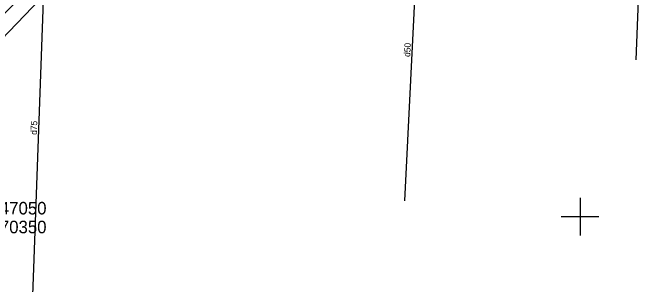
# Model space of a CAD drawing. Extents: x 469981 to 472086, y 246785 to 247785.
# Drawn here: x 470354.8 to 470406.1, y 247044.6 to 247066.2 of the extents above; entities that cross this region are included whole.
import ezdxf

# ---------------------------------------------------------------- set-up
doc = ezdxf.new("R2010")
doc.units = 0
for name, color, linetype in [('0_922', 7, 'Continuous'), ('0_Asfalta_mala', 7, 'Continuous'), ('0_Asfalta_Nomale', 7, 'Continuous'), ('0_Ruut_Braukt', 7, 'Continuous'), ('21', 7, 'Continuous'), ('DREN_VADP_####_####_#', 7, 'Continuous'), ('DREN_VADP_####_TKST_#', 7, 'Continuous'), ('DREN_VADP_KLKT_####_#', 7, 'Continuous'), ('DREN_VADP_KLKT_TKST_#', 7, 'Continuous'), ('GEOD_ELEM_####_####_#', 7, 'Continuous'), ('GEOD_KORD_####_TKST_#', 7, 'Continuous'), ('RAMI_UZMR_####_####_#', 7, 'Continuous'), ('RELJ_NOGA_####_####_#', 7, 'Continuous'), ('RELJ_NOGL_####_####_#', 7, 'Continuous')]:
    doc.layers.add(name, color=color, linetype=linetype)

msp = doc.modelspace()

# ---------------------------------------------------------------- linework, layer by layer
at = {"layer": '0_922'}
msp.add_arc((470487.184, 246916.514), 210, 113.13829, 135.11501, dxfattribs=at)
at = {"layer": '0_Asfalta_mala'}
msp.add_arc((470487.184, 246916.514), 207, 113.13829, 135.11501, dxfattribs=at)
at = {"layer": '0_Asfalta_Nomale'}
msp.add_arc((470487.184, 246916.514), 206.25, 113.13829, 135.11501, dxfattribs=at)
at = {"layer": '0_Ruut_Braukt'}
msp.add_arc((470487.184, 246916.514), 207, 113.13829, 135.11501, dxfattribs=at)
at = {"layer": '21'}
msp.add_arc((470487.184, 246916.514), 210, 113.13829, 135.11501, dxfattribs=at)
at = {"layer": 'DREN_VADP_####_####_#'}
for points in [[(470404.469, 247062.496), (470406.04, 247102.681)], [(470386.032, 247051.246), (470388.222, 247095.652)]]:
    msp.add_lwpolyline(points, dxfattribs=at)
at = {"layer": 'DREN_VADP_KLKT_####_#'}
msp.add_lwpolyline([(470355.84, 247029.317), (470356.44, 247045.884), (470357.293, 247069.467), (470322.272, 247033.825), (470311.427, 247022.787), (470278.296, 246989.068), (470265.457, 246976.001), (470248.264, 246964.754), (470217.931, 246944.913)], dxfattribs=at)
at = {"layer": 'GEOD_ELEM_####_####_#'}
for p, q in [((470400, 247051.5), (470400, 247050)), ((470398.5, 247050), (470400, 247050)), ((470400, 247050), (470400, 247048.5)), ((470400, 247050), (470401.5, 247050))]:
    msp.add_line(p, q, dxfattribs=at)
at = {"layer": 'RAMI_UZMR_####_####_#'}
msp.add_lwpolyline([(470682.857, 247179.693), (470601.924, 247155.957), (470538.749, 247139.954), (470448.7, 247112.965), (470443.256, 247108.572), (470439.042, 247107.166), (470426.399, 247105.409), (470390.93, 247093.141), (470379.516, 247082.95), (470369.859, 247080.841), (470357.567, 247068.014), (470285.914, 246993.254), (470269.057, 246978.845), (470246.406, 246963.908), (470178.978, 246918.441), (470154.395, 246901.045), (470104.604, 246871.942), (470081.833, 246858.073)], dxfattribs=at)
at = {"layer": 'RELJ_NOGA_####_####_#'}
msp.add_spline([(470120.845, 246890.769), (470123.591, 246892.466), (470150.351, 246909.177), (470171.26, 246922.106), (470191.149, 246935.734), (470210.204, 246948.514), (470224.202, 246958.074), (470243.113, 246970.411), (470266.522, 246987.913), (470280.536, 247001.251), (470299.823, 247020.383), (470317.592, 247038.544), (470334.877, 247055.828), (470351.425, 247073.192), (470366.151, 247085.967)], degree=3, dxfattribs=at)
at = {"layer": 'RELJ_NOGL_####_####_#'}
msp.add_spline([(470122.047, 246889.925), (470124.645, 246891.606), (470151.263, 246908.028), (470171.623, 246921.498), (470191.873, 246934.822), (470224.882, 246957.282), (470243.432, 246969.856), (470267.182, 246986.981), (470282.015, 246999.84), (470300.677, 247018.663), (470318.825, 247036.845), (470336.227, 247054.122), (470352.943, 247071.373), (470367.141, 247084.447)], degree=3, dxfattribs=at)

# ---------------------------------------------------------------- texts
at = {"layer": 'DREN_VADP_####_TKST_#'}
msp.add_text('d50', height=0.5, rotation=87.1771, dxfattribs=at).set_placement((470386.448, 247062.724))
at = {"layer": 'DREN_VADP_KLKT_TKST_#'}
msp.add_text('d75', height=0.5, rotation=87.9284, dxfattribs=at).set_placement((470356.674, 247056.51))
at = {"layer": 'GEOD_KORD_####_TKST_#'}
for s, p in [('x=247050', (470351.539, 247050.166)), ('y=470350', (470351.539, 247048.666))]:
    msp.add_text(s, height=1, dxfattribs=at).set_placement(p)

doc.saveas('drawing.dxf')
